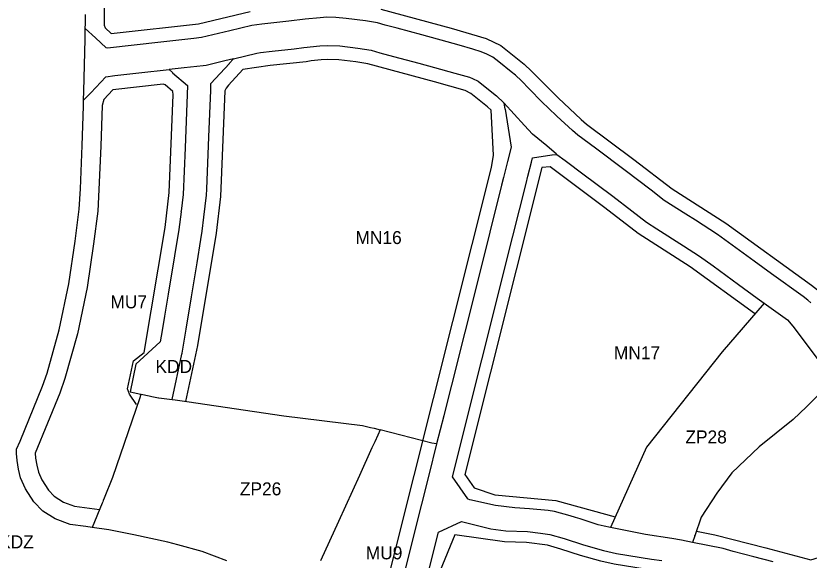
# Model space of a CAD drawing. Extents: x 7428080 to 7432143, y 5545880 to 5549217.
# Drawn here: x 7430217.3 to 7430556.7, y 5547582.8 to 5547815.6 of the extents above; entities that cross this region are included whole.
import ezdxf

# ---------------------------------------------------------------- set-up
doc = ezdxf.new("R2010")
doc.units = 0
for name, color, linetype in [('CZ_L_linie rozgraniczające tereny o różnym przeznaczeniu oraz różnych warunkach ich zabudowy i zagospodarowania', 7, 'Continuous'), ('CZ_L_maksymalne nieprzekraczalne linie zabudowy', 7, 'Continuous'), ('CZ_L_opisy_linie rozgraniczające tereny o różnym przeznaczeniu oraz różnych warunkach ich zabudowy i zagospodarowania', 7, 'Continuous')]:
    doc.layers.add(name, color=color, linetype=linetype)

msp = doc.modelspace()

# ---------------------------------------------------------------- linework, layer by layer
at = {"layer": 'CZ_L_linie rozgraniczające tereny o różnym przeznaczeniu oraz różnych warunkach ich zabudowy i zagospodarowania'}
for p, q in [((7430247, 5547812.36), (7430247.08, 5547816.27)), ((7430334.03, 5547813.4), (7430322.49, 5547812.07)), ((7430341.14, 5547814.21), (7430334.03, 5547813.4)), ((7430347.51, 5547814.87), (7430341.14, 5547814.21)), ((7430350.39, 5547815.02), (7430347.51, 5547814.87)), ((7430354.22, 5547814.91), (7430350.39, 5547815.02)), ((7430358.61, 5547814.55), (7430354.22, 5547814.91)), ((7430366.92, 5547813.53), (7430358.61, 5547814.55)), ((7430372.07, 5547812.71), (7430366.92, 5547813.53)), ((7430375.37, 5547811.73), (7430372.07, 5547812.71)), ((7430246.91, 5547807.98), (7430246.95, 5547810.2)), ((7430246.95, 5547810.2), (7430247, 5547812.36)), ((7430251.35, 5547806.18), (7430246.95, 5547810.2)), ((7430318.27, 5547811.53), (7430308.81, 5547809.19)), ((7430322.49, 5547812.07), (7430318.27, 5547811.53)), ((7430380.49, 5547810.32), (7430375.37, 5547811.73)), ((7430390.95, 5547807.51), (7430380.49, 5547810.32)), ((7430246.86, 5547805.74), (7430246.91, 5547807.98)), ((7430255.84, 5547802.01), (7430251.35, 5547806.18)), ((7430293.44, 5547805.94), (7430279.35, 5547804.37)), ((7430296.73, 5547806.32), (7430293.44, 5547805.94)), ((7430308.81, 5547809.19), (7430296.73, 5547806.32)), ((7430401.9, 5547804.57), (7430390.95, 5547807.51)), ((7430246.36, 5547783.41), (7430246.86, 5547805.74)), ((7430279.35, 5547804.37), (7430256.5, 5547801.84)), ((7430340.44, 5547802.05), (7430347.34, 5547802.8)), ((7430347.34, 5547802.8), (7430350.73, 5547803.01)), ((7430350.73, 5547803.01), (7430355.97, 5547802.78)), ((7430355.97, 5547802.78), (7430363.61, 5547801.89)), ((7430407, 5547803.12), (7430401.9, 5547804.57)), ((7430412.88, 5547801.41), (7430407, 5547803.12)), ((7430256.5, 5547801.84), (7430255.84, 5547802.01)), ((7430310.33, 5547797.22), (7430320.37, 5547799.69)), ((7430320.37, 5547799.69), (7430321.98, 5547799.93)), ((7430321.98, 5547799.93), (7430327, 5547800.51)), ((7430327, 5547800.51), (7430336.43, 5547801.59)), ((7430336.43, 5547801.59), (7430340.44, 5547802.05)), ((7430363.61, 5547801.89), (7430369.32, 5547801)), ((7430369.32, 5547801), (7430373.04, 5547799.9)), ((7430373.04, 5547799.9), (7430378.89, 5547798.32)), ((7430416.45, 5547800.32), (7430412.88, 5547801.41)), ((7430418.83, 5547799.21), (7430416.45, 5547800.32)), ((7430421.31, 5547798.01), (7430418.83, 5547799.21)), ((7430306.72, 5547796.36), (7430298.69, 5547794.47)), ((7430310.33, 5547797.22), (7430306.72, 5547796.36)), ((7430308.6, 5547795.27), (7430310.33, 5547797.22)), ((7430378.89, 5547798.32), (7430389.78, 5547795.4)), ((7430423.98, 5547795.93), (7430421.31, 5547798.01)), ((7430429.17, 5547791.75), (7430423.98, 5547795.93)), ((7430269.91, 5547791.25), (7430282.86, 5547792.69)), ((7430289.35, 5547793.41), (7430282.86, 5547792.69)), ((7430282.86, 5547792.69), (7430284.34, 5547791.35)), ((7430297.46, 5547794.32), (7430289.35, 5547793.41)), ((7430298.69, 5547794.47), (7430297.46, 5547794.32)), ((7430300.75, 5547786.71), (7430308.65, 5547795.28)), ((7430308.65, 5547795.28), (7430308.6, 5547795.27)), ((7430389.78, 5547795.4), (7430396.41, 5547793.62)), ((7430396.41, 5547793.62), (7430405.15, 5547791.16)), ((7430249.37, 5547782.72), (7430255.8, 5547789.6)), ((7430255.8, 5547789.6), (7430259.69, 5547790.11)), ((7430259.69, 5547790.11), (7430269.91, 5547791.25)), ((7430284.34, 5547791.35), (7430284.29, 5547791.34)), ((7430284.29, 5547791.34), (7430290.72, 5547785.81)), ((7430405.15, 5547791.16), (7430411.38, 5547789.35)), ((7430411.38, 5547789.35), (7430412.73, 5547788.81)), ((7430431.05, 5547790.24), (7430429.17, 5547791.75)), ((7430433.66, 5547787.78), (7430431.05, 5547790.24)), ((7430290.72, 5547785.81), (7430289.66, 5547759.2)), ((7430300.64, 5547783.67), (7430300.75, 5547786.71)), ((7430412.73, 5547788.81), (7430415.06, 5547787.7)), ((7430415.06, 5547787.7), (7430418.12, 5547785.24)), ((7430436.96, 5547784.44), (7430433.66, 5547787.78)), ((7430246.28, 5547779.62), (7430246.36, 5547783.41)), ((7430246.28, 5547779.62), (7430249.37, 5547782.72)), ((7430299.85, 5547763.91), (7430300.64, 5547783.67)), ((7430418.12, 5547785.24), (7430422.92, 5547781.38)), ((7430442.56, 5547778.77), (7430436.96, 5547784.44)), ((7430246.23, 5547777.58), (7430246.28, 5547779.62)), ((7430422.92, 5547781.38), (7430426.12, 5547778.41)), ((7430445.14, 5547776.19), (7430442.56, 5547778.77)), ((7430245.68, 5547760.22), (7430246.22, 5547777.02)), ((7430246.22, 5547777.02), (7430246.23, 5547777.58)), ((7430435, 5547768.74), (7430426.12, 5547778.41)), ((7430426.12, 5547778.41), (7430426.57, 5547775.78)), ((7430426.57, 5547775.78), (7430426.6, 5547775.74)), ((7430426.6, 5547775.74), (7430429.22, 5547759.52)), ((7430448.8, 5547772.78), (7430445.14, 5547776.19)), ((7430455.42, 5547766.6), (7430448.8, 5547772.78)), ((7430438.4, 5547765.1), (7430435, 5547768.74)), ((7430444.5, 5547760), (7430438.4, 5547765.1)), ((7430457.79, 5547764.62), (7430455.42, 5547766.6)), ((7430298.96, 5547741.46), (7430299.85, 5547763.91)), ((7430465.3, 5547759), (7430457.79, 5547764.62)), ((7430244.88, 5547741.63), (7430245.68, 5547760.22)), ((7430289.66, 5547759.2), (7430288.82, 5547739.24)), ((7430429.22, 5547759.52), (7430427.68, 5547753.39)), ((7430448.66, 5547756.53), (7430444.5, 5547760)), ((7430478.06, 5547749.46), (7430465.3, 5547759)), ((7430437.91, 5547753.06), (7430438.37, 5547754.91)), ((7430438.37, 5547754.91), (7430446.66, 5547756.25)), ((7430446.66, 5547756.25), (7430446.75, 5547756.18)), ((7430446.75, 5547756.18), (7430448.66, 5547756.39)), ((7430448.66, 5547756.39), (7430448.66, 5547756.53)), ((7430448.66, 5547756.39), (7430448.82, 5547756.4)), ((7430448.82, 5547756.4), (7430452.31, 5547753.71)), ((7430427.68, 5547753.39), (7430425.94, 5547746.46)), ((7430436.41, 5547747.1), (7430437.91, 5547753.06)), ((7430452.31, 5547753.71), (7430453.45, 5547752.88)), ((7430453.45, 5547752.88), (7430459.36, 5547748.46)), ((7430459.36, 5547748.46), (7430472.67, 5547738.51)), ((7430489.09, 5547741.07), (7430478.06, 5547749.46)), ((7430425.94, 5547746.46), (7430425.14, 5547743.28)), ((7430435.62, 5547743.93), (7430436.41, 5547747.1)), ((7430244.37, 5547732.88), (7430244.88, 5547741.63)), ((7430298.85, 5547738.93), (7430298.96, 5547741.46)), ((7430425.14, 5547743.28), (7430415.05, 5547703)), ((7430427.12, 5547710.07), (7430435.62, 5547743.93)), ((7430288.82, 5547739.24), (7430287.98, 5547732.02)), ((7430297.75, 5547729.5), (7430298.85, 5547738.93)), ((7430472.67, 5547738.51), (7430480.84, 5547732.28)), ((7430494.74, 5547736.72), (7430489.09, 5547741.07)), ((7430503.96, 5547730.83), (7430494.74, 5547736.72)), ((7430242.63, 5547719.31), (7430244.37, 5547732.88)), ((7430287.95, 5547731.83), (7430287.04, 5547724.29)), ((7430287.98, 5547732.02), (7430287.93, 5547731.99)), ((7430287.93, 5547731.99), (7430287.95, 5547731.83)), ((7430480.84, 5547732.28), (7430487.1, 5547727.45)), ((7430297.05, 5547723.52), (7430297.75, 5547729.5)), ((7430508.12, 5547728.17), (7430503.96, 5547730.83)), ((7430517.58, 5547722.04), (7430508.12, 5547728.17)), ((7430487.1, 5547727.45), (7430491.55, 5547724.52)), ((7430491.55, 5547724.52), (7430502.97, 5547717.22)), ((7430287.04, 5547724.29), (7430285.17, 5547713.04)), ((7430296.47, 5547720.03), (7430297.05, 5547723.52)), ((7430533.18, 5547710.67), (7430517.58, 5547722.04)), ((7430239.87, 5547700.97), (7430242.63, 5547719.31)), ((7430294.79, 5547709.91), (7430296.47, 5547720.03)), ((7430502.97, 5547717.22), (7430509.82, 5547712.84)), ((7430285.16, 5547713), (7430282.44, 5547696.59)), ((7430285.19, 5547713.02), (7430285.16, 5547713)), ((7430285.17, 5547713.04), (7430285.19, 5547713.02)), ((7430509.82, 5547712.84), (7430515.61, 5547708.63)), ((7430292.38, 5547695.43), (7430294.79, 5547709.91)), ((7430426.37, 5547707.08), (7430427.12, 5547710.07)), ((7430515.61, 5547708.63), (7430526.51, 5547700.69)), ((7430540.66, 5547705.22), (7430533.18, 5547710.67)), ((7430416.66, 5547668.44), (7430426.37, 5547707.08)), ((7430554.16, 5547695.55), (7430540.66, 5547705.22)), ((7430235.8, 5547681.29), (7430239.87, 5547700.97)), ((7430415.05, 5547703), (7430403.62, 5547657.57)), ((7430526.51, 5547700.69), (7430534.45, 5547694.9)), ((7430282.44, 5547696.59), (7430280.89, 5547687.23)), ((7430290.08, 5547681.57), (7430292.38, 5547695.43)), ((7430534.45, 5547694.9), (7430537.42, 5547692.77)), ((7430556.18, 5547694.04), (7430554.16, 5547695.55)), ((7430557.44, 5547692.86), (7430556.18, 5547694.04)), ((7430537.42, 5547692.77), (7430519.55, 5547671.91)), ((7430537.42, 5547692.77), (7430547.49, 5547685.56)), ((7430280.89, 5547687.23), (7430279.85, 5547680.96)), ((7430547.49, 5547685.56), (7430549.72, 5547682.85)), ((7430230.6, 5547662.74), (7430235.8, 5547681.29)), ((7430279.85, 5547680.96), (7430278.97, 5547676.11)), ((7430288.39, 5547671.35), (7430290.08, 5547681.57)), ((7430549.72, 5547682.85), (7430560.99, 5547667.96)), ((7430278.97, 5547676.11), (7430268.6, 5547666.6)), ((7430284.13, 5547651.51), (7430288.32, 5547670.94)), ((7430288.32, 5547670.94), (7430288.39, 5547671.35)), ((7430519.55, 5547671.91), (7430487.09, 5547631.17)), ((7430413.27, 5547654.91), (7430416.66, 5547668.44)), ((7430268.6, 5547666.6), (7430266.12, 5547654.83)), ((7430228.65, 5547657.24), (7430230.6, 5547662.74)), ((7430219.05, 5547633.73), (7430228.65, 5547657.24)), ((7430403.62, 5547657.57), (7430400.83, 5547646.44)), ((7430266.12, 5547654.83), (7430270.81, 5547653.74)), ((7430270.81, 5547653.74), (7430270.32, 5547652.24)), ((7430270.81, 5547653.74), (7430270.84, 5547653.73)), ((7430270.84, 5547653.73), (7430274.38, 5547653.02)), ((7430406.49, 5547627.94), (7430413.27, 5547654.91)), ((7430270.32, 5547652.24), (7430258.56, 5547618.15)), ((7430274.38, 5547653.02), (7430275.39, 5547652.81)), ((7430275.39, 5547652.81), (7430278.31, 5547652.22)), ((7430278.31, 5547652.22), (7430278.37, 5547652.21)), ((7430278.37, 5547652.21), (7430278.41, 5547652.2)), ((7430278.41, 5547652.2), (7430284.13, 5547651.51)), ((7430284.13, 5547651.51), (7430285.45, 5547651.35)), ((7430285.45, 5547651.35), (7430290.4, 5547650.61)), ((7430290.4, 5547650.61), (7430331.98, 5547644.56)), ((7430400.83, 5547646.44), (7430400.35, 5547644.55)), ((7430331.98, 5547644.56), (7430365.59, 5547640.4)), ((7430400.35, 5547644.55), (7430397.33, 5547632.51)), ((7430365.59, 5547640.4), (7430369.02, 5547639.57)), ((7430369.02, 5547639.57), (7430370.58, 5547639.22)), ((7430370.58, 5547639.22), (7430373.19, 5547638.56)), ((7430372.17, 5547636.31), (7430370.87, 5547633.46)), ((7430373.19, 5547638.56), (7430372.17, 5547636.31)), ((7430395.27, 5547632.88), (7430373.19, 5547638.56)), ((7430217.57, 5547630.23), (7430219.05, 5547633.73)), ((7430370.87, 5547633.46), (7430369.65, 5547630.78)), ((7430397.33, 5547632.51), (7430395.27, 5547632.88)), ((7430217.54, 5547628.39), (7430217.57, 5547630.23)), ((7430369.65, 5547630.78), (7430364.28, 5547618.97)), ((7430397.33, 5547632.51), (7430393.98, 5547619.16)), ((7430487.09, 5547631.17), (7430471.73, 5547596.75)), ((7430217.78, 5547625.41), (7430217.54, 5547628.39)), ((7430404.11, 5547618.45), (7430406.49, 5547627.94)), ((7430218.39, 5547621.75), (7430217.78, 5547625.41)), ((7430219.29, 5547617.95), (7430218.39, 5547621.75)), ((7430393.98, 5547619.16), (7430390.84, 5547606.66)), ((7430221.36, 5547613.33), (7430219.29, 5547617.95)), ((7430258.56, 5547618.15), (7430255.06, 5547609.26)), ((7430364.28, 5547618.97), (7430355.34, 5547599.3)), ((7430410.71, 5547609.06), (7430404.11, 5547618.45)), ((7430224.96, 5547607.68), (7430221.36, 5547613.33)), ((7430255.06, 5547609.26), (7430254.65, 5547608.25)), ((7430410.85, 5547608.87), (7430410.71, 5547609.06)), ((7430228.76, 5547603.66), (7430224.96, 5547607.68)), ((7430254.2, 5547607.14), (7430249.99, 5547596.81)), ((7430254.42, 5547607.68), (7430254.2, 5547607.14)), ((7430254.65, 5547608.25), (7430254.42, 5547607.68)), ((7430390.84, 5547606.66), (7430388.75, 5547598.35)), ((7430411.52, 5547608.64), (7430410.85, 5547608.87)), ((7430422.47, 5547606.13), (7430411.52, 5547608.64)), ((7430430.83, 5547605.22), (7430422.47, 5547606.13)), ((7430234.14, 5547600.38), (7430228.76, 5547603.66)), ((7430437.03, 5547604.79), (7430430.83, 5547605.22)), ((7430445.12, 5547603.95), (7430437.03, 5547604.79)), ((7430447.74, 5547603.65), (7430445.12, 5547603.95)), ((7430454.49, 5547601.7), (7430447.74, 5547603.65)), ((7430240.56, 5547598.06), (7430234.14, 5547600.38)), ((7430355.34, 5547599.3), (7430347.7, 5547582.51)), ((7430398.17, 5547594.79), (7430407.93, 5547599.3)), ((7430407.93, 5547599.3), (7430420.48, 5547596.2)), ((7430456.81, 5547600.98), (7430454.49, 5547601.7)), ((7430458.69, 5547600.39), (7430456.81, 5547600.98)), ((7430466.49, 5547597.91), (7430458.69, 5547600.39)), ((7430247.21, 5547597.21), (7430240.56, 5547598.06)), ((7430249.99, 5547596.81), (7430247.21, 5547597.21)), ((7430257.06, 5547595.78), (7430249.99, 5547596.81)), ((7430267.77, 5547593.6), (7430257.06, 5547595.78)), ((7430388.75, 5547598.35), (7430381.91, 5547571.1)), ((7430420.48, 5547596.2), (7430427, 5547595.25)), ((7430468.99, 5547597.3), (7430466.49, 5547597.91)), ((7430471.73, 5547596.75), (7430468.99, 5547597.3)), ((7430486.75, 5547593.73), (7430471.73, 5547596.75)), ((7430282.31, 5547590.47), (7430267.77, 5547593.6)), ((7430394.32, 5547579.46), (7430398.17, 5547594.79)), ((7430427, 5547595.25), (7430436.18, 5547594.97)), ((7430436.18, 5547594.97), (7430441.77, 5547594.36)), ((7430441.77, 5547594.36), (7430445.77, 5547593.81)), ((7430445.77, 5547593.81), (7430451.94, 5547592.03)), ((7430451.94, 5547592.03), (7430460.16, 5547589.32)), ((7430497.98, 5547592.05), (7430486.75, 5547593.73)), ((7430502.09, 5547591.31), (7430497.98, 5547592.05)), ((7430286.62, 5547589.32), (7430282.31, 5547590.47)), ((7430296.98, 5547586.48), (7430286.62, 5547589.32)), ((7430460.16, 5547589.32), (7430468.79, 5547586.93)), ((7430506.85, 5547590.36), (7430502.09, 5547591.31)), ((7430519.96, 5547587.75), (7430506.85, 5547590.36)), ((7430307.53, 5547582.53), (7430296.98, 5547586.48)), ((7430468.79, 5547586.93), (7430474.35, 5547585.61)), ((7430474.35, 5547585.61), (7430489.32, 5547583.23)), ((7430524.29, 5547586.53), (7430519.96, 5547587.75)), ((7430533.09, 5547584.22), (7430524.29, 5547586.53)), ((7430489.32, 5547583.23), (7430493.65, 5547582.59)), ((7430541.3, 5547582.12), (7430533.09, 5547584.22))]:
    msp.add_line(p, q, dxfattribs=at)
for points in [[(7430566.79, 5547659.49), (7430565.68, 5547658.44), (7430565.66, 5547658.48), (7430563.17, 5547655.93), (7430555.54, 5547648.41), (7430549.91, 5547642.91), (7430535.33, 5547631.2), (7430523.61, 5547620.18), (7430517.27, 5547611.44), (7430510.47, 5547601.09), (7430507.89, 5547593.24), (7430507.83, 5547593.26), (7430507.8, 5547593.17), (7430506.85, 5547590.37)], [(7430506.85, 5547590.37), (7430506.85, 5547590.36)]]:
    msp.add_lwpolyline(points, dxfattribs=at)
at = {"layer": 'CZ_L_maksymalne nieprzekraczalne linie zabudowy'}
for points in [[(7430255.21, 5547836.54), (7430254.99, 5547811.64), (7430255.43, 5547810.59), (7430258.03, 5547808.17), (7430259.27, 5547808.18), (7430295.46, 5547812.22), (7430317.51, 5547817.49)], [(7430373.39, 5547818.56), (7430403.54, 5547810.34), (7430418.52, 5547805.95), (7430424.77, 5547802.91), (7430434.82, 5547794.91), (7430437.91, 5547792.01), (7430449.28, 5547780.53), (7430459.17, 5547771.31), (7430461.45, 5547769.38), (7430481.66, 5547754.26), (7430498.13, 5547741.68), (7430521.04, 5547726.94), (7430557.73, 5547700.37), (7430560.25, 5547698.45), (7430562.39, 5547696.25)], [(7430371.2, 5547553.08), (7430420.8, 5547750.74), (7430421.64, 5547756.01), (7430420.68, 5547775.27), (7430419.07, 5547776.77), (7430411.96, 5547782.49), (7430409.49, 5547783.65), (7430396.41, 5547787.39), (7430367.88, 5547795.16), (7430362.79, 5547795.95), (7430355.5, 5547796.79), (7430350.78, 5547797), (7430347.85, 5547796.82), (7430343.63, 5547796.37), (7430341.44, 5547795.97), (7430326.04, 5547794.35), (7430314.38, 5547792.75), (7430308.3, 5547785.97), (7430307.22, 5547784.65), (7430306.64, 5547783.64), (7430304.82, 5547738.37), (7430302.98, 5547722.62), (7430295.02, 5547674.59), (7430294.56, 5547672.6), (7430289.92, 5547650.62)], [(7430268.91, 5547649.31), (7430265.93, 5547653.81), (7430265.11, 5547656.13), (7430267.64, 5547668.04), (7430272.22, 5547671.55), (7430281.1, 5547725.15), (7430282.85, 5547740.09), (7430284.55, 5547781.79), (7430284.48, 5547783.27), (7430281.22, 5547786.07), (7430280.29, 5547786.37), (7430258.8, 5547783.94), (7430254.94, 5547779.88), (7430254.23, 5547777.33), (7430253.68, 5547759.88), (7430252.33, 5547732.15), (7430250.54, 5547718.14), (7430247.71, 5547699.37), (7430243.6, 5547679.54), (7430238.28, 5547660.47), (7430236.06, 5547654.22), (7430225.55, 5547628.52), (7430225.72, 5547626.43), (7430226.22, 5547623.46), (7430226.94, 5547620.44), (7430228.42, 5547617.13), (7430231.22, 5547612.75), (7430233.69, 5547610.08), (7430237.68, 5547607.6), (7430242.38, 5547605.91), (7430253.09, 5547604.44)], [(7430533.38, 5547688.26), (7430505.87, 5547708.25), (7430483.64, 5547722.54), (7430469.31, 5547733.52), (7430445.97, 5547751.02), (7430442.35, 5547750.8), (7430409.4, 5547619.45), (7430413.44, 5547613.71), (7430422.29, 5547610.65), (7430448.28, 5547608.32), (7430473.78, 5547601.25)], [(7430508.56, 5547595.12), (7430516.4, 5547593.55), (7430538.25, 5547588.06), (7430557.51, 5547582.97), (7430564.09, 5547584.92), (7430569.35, 5547590.07), (7430584.45, 5547607.15), (7430562.9, 5547655.66)], [(7430495.47, 5547577.51), (7430473.26, 5547581.04), (7430467.54, 5547582.4), (7430458.91, 5547584.79), (7430450.54, 5547587.54), (7430444.79, 5547589.2), (7430435.85, 5547590.28), (7430426.33, 5547590.6), (7430405.05, 5547593.59), (7430398.88, 5547578.32), (7430390.21, 5547543.77), (7430391.83, 5547539.65), (7430409.68, 5547528.84), (7430488.29, 5547479.07), (7430489.28, 5547479.21), (7430483.39, 5547520.62), (7430484.01, 5547534.06), (7430485.45, 5547544.72), (7430495.24, 5547577.37)]]:
    msp.add_lwpolyline(points, dxfattribs=at)

# ---------------------------------------------------------------- texts
at = {"layer": 'CZ_L_opisy_linie rozgraniczające tereny o różnym przeznaczeniu oraz różnych warunkach ich zabudowy i zagospodarowania'}
for s, p in [('MN16', (7430362.59, 5547718.02)), ('MU7', (7430257.73, 5547690.5)), ('MN17', (7430473.19, 5547668.74)), ('KDD', (7430277, 5547662.86)), ('ZP28', (7430503.78, 5547632.72)), ('ZP26', (7430313.12, 5547610.5)), ('KDZ', (7430210.09, 5547587.82)), ('MU9', (7430367.01, 5547583.11))]:
    msp.add_text(s, height=5.549, dxfattribs=at).set_placement(p)

doc.saveas('drawing.dxf')
